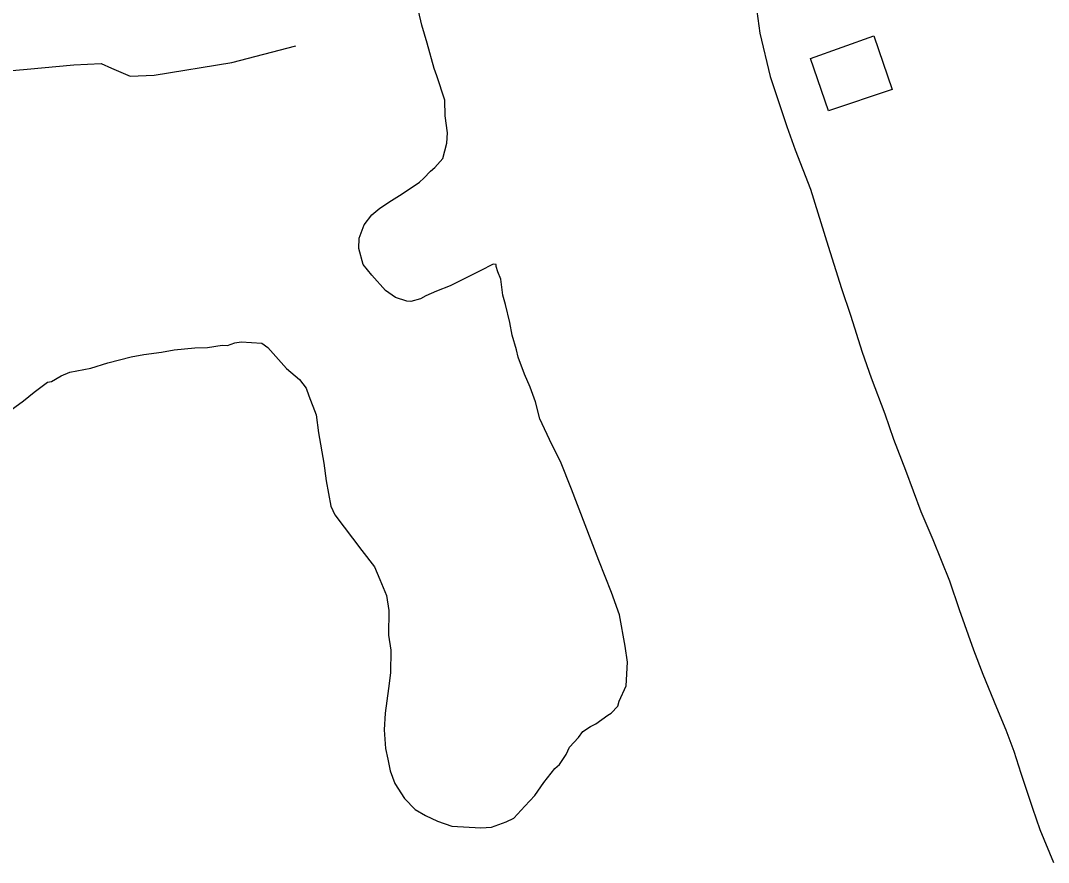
# Model space of a CAD drawing. Extents: x 3263578 to 3301413, y 764927 to 798602.
# Drawn here: x 3268396 to 3269510, y 792519 to 793432 of the extents above; entities that cross this region are included whole.
import ezdxf

# ---------------------------------------------------------------- set-up
doc = ezdxf.new("R2010")
doc.units = 0
for name, color, linetype in [('V-BLDG-OTLN', 7, 'Continuous'), ('V-SITE-VEGE', 7, 'Continuous'), ('V-TOPO-SHOR', 7, 'Continuous')]:
    doc.layers.add(name, color=color, linetype=linetype)

msp = doc.modelspace()

# ---------------------------------------------------------------- linework, layer by layer
at = {"layer": 'V-BLDG-OTLN'}
msp.add_lwpolyline([(3269321.2, 793415.1), (3269341, 793356.9), (3269271.9, 793334), (3269252.5, 793390.6)], close=True, dxfattribs=at)
at = {"layer": 'V-SITE-VEGE'}
for p, q in [((3268831.4, 793426.8), (3268825, 793453.1)), ((3269194.4, 793441.8), (3269197.6, 793418)), ((3268837.1, 793407.3), (3268831.4, 793426.8)), ((3269197.6, 793418), (3269208.6, 793371.1)), ((3268844.7, 793379.9), (3268837.1, 793407.3)), ((3268847.6, 793371.8), (3268844.7, 793379.9)), ((3268856.3, 793345.4), (3268847.6, 793371.8)), ((3269208.6, 793371.1), (3269215.4, 793351.5)), ((3269215.4, 793351.5), (3269227, 793317.1)), ((3268856.5, 793328.4), (3268856.3, 793345.4)), ((3268858.9, 793310.2), (3268856.5, 793328.4)), ((3268858.3, 793299), (3268858.9, 793310.2)), ((3269227, 793317.1), (3269235.8, 793291.8)), ((3268853.9, 793282.3), (3268858.3, 793299)), ((3269235.8, 793291.8), (3269252.6, 793249.1)), ((3268845.5, 793272.6), (3268853.9, 793282.3)), ((3268833.6, 793260.9), (3268840.8, 793268.4)), ((3268840.8, 793268.4), (3268845.5, 793272.6)), ((3268810.1, 793244.1), (3268828.8, 793256.6)), ((3268828.8, 793256.6), (3268833.6, 793260.9)), ((3268798.4, 793236.9), (3268810.1, 793244.1)), ((3269252.6, 793249.1), (3269271.8, 793187.1)), ((3268777.2, 793221.1), (3268785.6, 793228.5)), ((3268785.6, 793228.5), (3268798.4, 793236.9)), ((3268768.8, 793210.3), (3268777.2, 793221.1)), ((3268763.5, 793195.9), (3268768.8, 793210.3)), ((3268762.8, 793184.7), (3268763.5, 793195.9)), ((3268767.5, 793167.5), (3268762.8, 793184.7)), ((3269271.8, 793187.1), (3269286.2, 793141.2)), ((3268777, 793155.7), (3268767.5, 793167.5)), ((3268908.6, 793167.6), (3268894.6, 793160.5)), ((3268911.9, 793167.4), (3268908.6, 793167.6)), ((3268911.8, 793165.2), (3268911.9, 793167.4)), ((3268913.7, 793159.4), (3268911.8, 793165.2)), ((3268791.9, 793139.1), (3268777, 793155.7)), ((3268894.6, 793160.5), (3268862.1, 793144.2)), ((3268916.7, 793151.4), (3268913.7, 793159.4)), ((3268919.1, 793134.3), (3268916.7, 793151.4)), ((3268862.1, 793144.2), (3268847.1, 793138.3)), ((3269286.2, 793141.2), (3269295.9, 793112.5)), ((3268802.8, 793131.7), (3268791.9, 793139.1)), ((3268815, 793127.6), (3268802.8, 793131.7)), ((3268829.8, 793130.2), (3268819.5, 793127.4)), ((3268835.6, 793133.3), (3268829.8, 793130.2)), ((3268847.1, 793138.3), (3268835.6, 793133.3)), ((3268922, 793124), (3268919.1, 793134.3)), ((3268819.5, 793127.4), (3268815, 793127.6)), ((3268926.5, 793104.6), (3268922, 793124)), ((3269295.9, 793112.5), (3269308.3, 793072.3)), ((3268929.2, 793090.9), (3268926.5, 793104.6)), ((3268933.9, 793074.8), (3268929.2, 793090.9)), ((3268549.1, 793072.3), (3268562.7, 793075)), ((3268562.7, 793075), (3268585.4, 793077.1)), ((3268585.4, 793077.1), (3268599, 793077.5)), ((3268599, 793077.5), (3268614.9, 793080)), ((3268614.9, 793080), (3268620.5, 793079.7)), ((3268620.5, 793079.7), (3268628.6, 793082.6)), ((3268628.6, 793082.6), (3268635.4, 793083.4)), ((3268635.4, 793083.4), (3268657.9, 793082.1)), ((3268657.9, 793082.1), (3268664.4, 793077.3)), ((3268664.4, 793077.3), (3268684.6, 793054.7)), ((3268935.7, 793066.8), (3268933.9, 793074.8)), ((3268490.9, 793060.9), (3268516.1, 793067.4)), ((3268516.1, 793067.4), (3268529.8, 793070)), ((3268529.8, 793070), (3268549.1, 793072.3)), ((3268942.6, 793048.4), (3268935.7, 793066.8)), ((3269308.3, 793072.3), (3269318.1, 793044.7)), ((3268440.5, 793046.7), (3268449.7, 793050.7)), ((3268449.7, 793050.7), (3268472.5, 793055.1)), ((3268472.5, 793055.1), (3268490.9, 793060.9)), ((3268684.6, 793054.7), (3268698.6, 793042.7)), ((3268411.3, 793029.1), (3268425.4, 793039.7)), ((3268425.4, 793039.7), (3268430, 793040.5)), ((3268430, 793040.5), (3268440.5, 793046.7)), ((3268698.6, 793042.7), (3268706, 793033.2)), ((3268948.6, 793034.5), (3268942.6, 793048.4)), ((3269318.1, 793044.7), (3269332.9, 793005.5)), ((3268399.5, 793019.6), (3268411.3, 793029.1)), ((3268706, 793033.2), (3268708.9, 793025.2)), ((3268954.5, 793018.4), (3268948.6, 793034.5)), ((3268380.7, 793006), (3268399.5, 793019.6)), ((3268708.9, 793025.2), (3268716.8, 793004.4)), ((3268959.1, 793000.1), (3268954.5, 793018.4)), ((3268716.8, 793004.4), (3268719.1, 792985.1)), ((3268972.3, 792972.3), (3268959.1, 793000.1)), ((3269332.9, 793005.5), (3269342.6, 792977.9)), ((3268719.1, 792985.1), (3268725.2, 792952.1)), ((3268981.4, 792953.8), (3268972.3, 792972.3)), ((3269342.6, 792977.9), (3269355.4, 792944.5)), ((3268725.2, 792952.1), (3268727.5, 792932.8)), ((3268993.3, 792923.8), (3268981.4, 792953.8)), ((3269355.4, 792944.5), (3269372.2, 792899.5)), ((3268727.5, 792932.8), (3268732.8, 792905.4)), ((3269022.9, 792846.6), (3268993.3, 792923.8)), ((3268732.8, 792905.4), (3268736.8, 792896.2)), ((3268736.8, 792896.2), (3268766.2, 792857.3)), ((3269372.2, 792899.5), (3269385.2, 792869.5)), ((3269385.2, 792869.5), (3269403, 792824.5)), ((3268766.2, 792857.3), (3268779.9, 792839.6)), ((3268779.9, 792839.6), (3268785.9, 792825.8)), ((3269036.8, 792811.9), (3269022.9, 792846.6)), ((3268785.9, 792825.8), (3268792.9, 792808.5)), ((3269403, 792824.5), (3269413.7, 792793.5)), ((3268792.9, 792808.5), (3268795.4, 792792.5)), ((3269045.6, 792787.8), (3269036.8, 792811.9)), ((3268795.4, 792792.5), (3268795, 792765.5)), ((3269051.6, 792753.6), (3269045.6, 792787.8)), ((3269413.7, 792793.5), (3269429.3, 792749.7)), ((3268795, 792765.5), (3268797.5, 792749.5)), ((3268797.5, 792749.5), (3268797.3, 792724.7)), ((3269054.1, 792736.5), (3269051.6, 792753.6)), ((3269429.3, 792749.7), (3269439.2, 792723.2)), ((3269052.6, 792710.7), (3269054.1, 792736.5)), ((3268797.3, 792724.7), (3268795.3, 792707.9)), ((3269439.2, 792723.2), (3269454.1, 792687.4)), ((3268795.3, 792707.9), (3268791.5, 792681)), ((3269045, 792694.2), (3269052.6, 792710.7)), ((3269043.5, 792688.6), (3269045, 792694.2)), ((3269036.3, 792681.1), (3269043.5, 792688.6)), ((3269454.1, 792687.4), (3269464.1, 792663.2)), ((3268791.5, 792681), (3268790.5, 792663)), ((3269019.9, 792669.6), (3269032.8, 792679)), ((3269032.8, 792679), (3269036.3, 792681.1)), ((3268790.5, 792663), (3268791.7, 792642.7)), ((3269001, 792654.8), (3269005.9, 792661.3)), ((3269005.9, 792661.3), (3269014.1, 792666.5)), ((3269014.1, 792666.5), (3269019.9, 792669.6)), ((3269464.1, 792663.2), (3269473, 792640.1)), ((3268991.4, 792644.1), (3269001, 792654.8)), ((3268791.7, 792642.7), (3268794.4, 792631.2)), ((3268987.6, 792636.4), (3268991.4, 792644.1)), ((3269473, 792640.1), (3269480.6, 792616)), ((3268794.4, 792631.2), (3268797.1, 792618.7)), ((3268980.3, 792625.5), (3268987.6, 792636.4)), ((3268797.1, 792618.7), (3268802, 792604.9)), ((3268963.4, 792606.1), (3268975.5, 792621.3)), ((3268975.5, 792621.3), (3268980.3, 792625.5)), ((3269480.6, 792616), (3269493.2, 792578.1)), ((3268802, 792604.9), (3268812.4, 792588.5)), ((3268953.6, 792592), (3268963.4, 792606.1)), ((3268812.4, 792588.5), (3268824.1, 792576.6)), ((3268942.8, 792580.2), (3268953.6, 792592)), ((3268824.1, 792576.6), (3268835.1, 792570.3)), ((3268930.8, 792567.3), (3268942.8, 792580.2)), ((3269493.2, 792578.1), (3269501, 792555.1)), ((3268835.1, 792570.3), (3268848.3, 792564)), ((3268848.3, 792564), (3268863.8, 792558.6)), ((3268906.6, 792557.4), (3268922.7, 792563.3)), ((3268922.7, 792563.3), (3268930.8, 792567.3)), ((3268863.8, 792558.6), (3268895.2, 792556.9)), ((3268895.2, 792556.9), (3268906.6, 792557.4)), ((3269501, 792555.1), (3269515.9, 792519.3))]:
    msp.add_line(p, q, dxfattribs=at)
at = {"layer": 'V-TOPO-SHOR'}
msp.add_lwpolyline([(3267969, 793308.9), (3267985.3, 793311.3), (3268031.1, 793326.8), (3268088, 793348.4), (3268115.1, 793352.7), (3268155.8, 793359.1), (3268196.9, 793366.6), (3268213.2, 793366), (3268224.7, 793362.7), (3268317, 793371.6), (3268403.4, 793379.2), (3268454, 793383.6), (3268483.6, 793385.1), (3268495, 793380.3), (3268515, 793371.6), (3268541.1, 793372.7), (3268625.3, 793386.3), (3268694.7, 793404.2)], dxfattribs=at)

doc.saveas('drawing.dxf')
